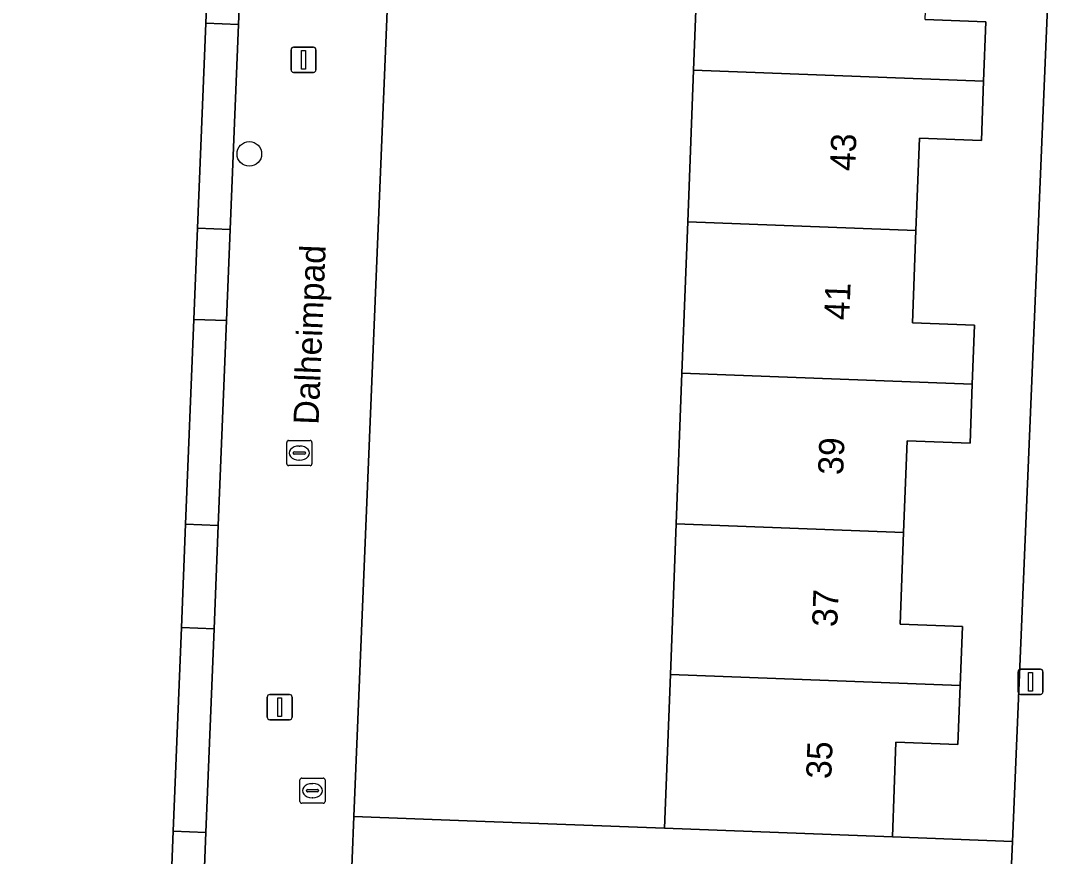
# Model space of a CAD drawing. Extents: x 160786 to 161429, y 386828 to 387485.
# Drawn here: x 161125.82 to 161167.19, y 387297.93 to 387331.11 of the extents above; entities that cross this region are included whole.
import ezdxf

# ---------------------------------------------------------------- set-up
doc = ezdxf.new("R2010")
doc.units = 0
for name, color, linetype in [('IMGEO_Boom', 7, 'Continuous'), ('IMGEO_Erf', 7, 'Continuous'), ('IMGEO_Groenvoorziening', 7, 'Continuous'), ('IMGEO_Haag', 7, 'Continuous'), ('IMGEO_Kolk', 7, 'Continuous'), ('IMGEO_Lichtmast', 7, 'Continuous'), ('IMGEO_Openbare_ruimte_label', 7, 'Continuous'), ('IMGEO_Pand', 7, 'Continuous'), ('IMGEO_Pand_nummerreeks', 7, 'Continuous'), ('IMGEO_Rioolput', 7, 'Continuous'), ('IMGEO_Voetpad_open', 7, 'Continuous')]:
    doc.layers.add(name, color=color, linetype=linetype)

msp = doc.modelspace()

# ---------------------------------------------------------------- linework, layer by layer
at = {"layer": 'IMGEO_Boom'}
msp.add_circle((161134.895, 387325.825), 0.489, dxfattribs=at)
at = {"layer": 'IMGEO_Erf'}
msp.add_lwpolyline([(161149.966, 387341.519), (161153.007, 387341.403), (161153.237, 387347.412), (161153.464, 387353.37), (161150.893, 387353.468), (161151.121, 387359.436), (161153.692, 387359.338), (161153.921, 387365.334), (161154.15, 387371.357), (161154.385, 387377.506), (161144.171, 387377.831), (161142.294, 387377.909), (161142.215, 387376.018), (161142.214, 387375.996), (161139.046, 387299.512), (161143.553, 387299.341), (161151.391, 387299.041), (161151.624, 387305.151), (161151.852, 387311.135), (161152.081, 387317.118), (161152.31, 387323.131), (161152.54, 387329.155), (161152.774, 387335.286), (161149.732, 387335.402)], close=True, dxfattribs=at)
for points in [[(161118.71, 387273.409), (161130.826, 387272.934), (161130.846, 387273.44), (161130.898, 387274.729), (161131.22, 387282.723), (161131.382, 387286.74), (161131.706, 387294.803), (161131.872, 387298.919), (161132.197, 387307.013), (161132.363, 387311.119), (161132.69, 387319.253), (161132.836, 387322.88), (161133.163, 387331.014), (161133.328, 387335.1), (161133.655, 387343.234), (161133.705, 387344.483), (161133.977, 387351.235), (161125.69, 387351.675)], [(161161.744, 387331.162), (161164.158, 387331.07), (161164.068, 387328.715), (161163.978, 387326.361), (161161.518, 387326.455), (161161.378, 387322.785), (161161.238, 387319.116), (161163.708, 387319.022), (161163.618, 387316.678), (161163.529, 387314.335), (161161.029, 387314.43), (161160.89, 387310.79), (161160.751, 387307.149), (161163.224, 387307.055), (161163.135, 387304.712), (161163.045, 387302.369), (161160.586, 387302.463), (161160.443, 387298.696), (161165.215, 387298.514), (161166.813, 387336.716)]]:
    msp.add_lwpolyline(points, dxfattribs=at)
at = {"layer": 'IMGEO_Groenvoorziening'}
for points in [[(161134.462, 387330.962), (161133.163, 387331.014), (161132.836, 387322.88), (161134.135, 387322.828)], [(161133.989, 387319.201), (161132.69, 387319.253), (161132.363, 387311.119), (161133.662, 387311.067)], [(161133.497, 387306.961), (161132.197, 387307.013), (161131.872, 387298.919), (161133.171, 387298.867)], [(161165.127, 387296.415), (161165.215, 387298.514), (161160.443, 387298.696), (161151.391, 387299.041), (161143.553, 387299.341), (161139.046, 387299.512), (161138.908, 387296.177), (161155.006, 387296.014), (161158.958, 387293.171), (161164.993, 387293.208)]]:
    msp.add_lwpolyline(points, close=True, dxfattribs=at)
at = {"layer": 'IMGEO_Haag'}
for points in [[(161134.462, 387330.962), (161133.163, 387331.014), (161132.836, 387322.88), (161134.135, 387322.828)], [(161133.989, 387319.201), (161132.69, 387319.253), (161132.363, 387311.119), (161133.662, 387311.067)], [(161133.497, 387306.961), (161132.197, 387307.013), (161131.872, 387298.919), (161133.171, 387298.867)]]:
    msp.add_lwpolyline(points, close=True, dxfattribs=at)
at = {"layer": 'IMGEO_Kolk'}
for p, q in [((161136.382, 387313.516), (161136.382, 387314.368)), ((161136.457, 387314.442), (161137.309, 387314.442)), ((161136.87, 387314.222), (161136.895, 387314.222)), ((161137.383, 387314.368), (161137.383, 387313.516)), ((161136.641, 387313.936), (161136.641, 387313.948)), ((161137.079, 387313.899), (161136.681, 387313.899)), ((161136.684, 387313.985), (161137.082, 387313.985)), ((161137.125, 387313.948), (161137.125, 387313.936)), ((161137.309, 387313.442), (161136.457, 387313.442)), ((161136.893, 387313.662), (161136.868, 387313.662))]:
    msp.add_line(p, q, dxfattribs=at)
for points in [[(161136.382, 387313.516), (161136.382, 387314.368)], [(161136.457, 387314.442), (161137.309, 387314.442)], [(161137.383, 387314.368), (161137.383, 387313.516)], [(161137.309, 387313.442), (161136.457, 387313.442)]]:
    msp.add_lwpolyline(points, dxfattribs=at)
for centre, radius, start, end in [((161136.459, 387314.366), 0.0765, 91.552, 178.448), ((161136.459, 387314.366), 0.0765, 91.552, 178.448), ((161137.307, 387314.366), 0.0765, 1.552, 88.448), ((161137.307, 387314.366), 0.0765, 1.552, 88.448), ((161136.681, 387313.945), 0.0403, 85.8775, 175.7526), ((161136.678, 387313.935), 0.0366, 178.938, 274.7102), ((161137.082, 387313.942), 0.043, 264.8664, 352.4533), ((161137.086, 387313.947), 0.0386, 1.7309, 96.639), ((161136.459, 387313.518), 0.0765, 181.552, 268.448), ((161136.459, 387313.518), 0.0765, 181.552, 268.448), ((161137.307, 387313.518), 0.0765, 271.552, 358.448), ((161137.307, 387313.518), 0.0765, 271.552, 358.448)]:
    msp.add_arc(centre, radius, start, end, dxfattribs=at)
for centre, major_axis, ratio, start_param, end_param in [((161136.869, 387313.942), (-0.387, 0.002), 0.722429, 4.712389, 7.853982), ((161136.894, 387313.942), (-0.39, 0.002), 0.717154, 1.570796, 4.712389)]:
    msp.add_ellipse(centre, major_axis=major_axis, ratio=ratio, start_param=start_param, end_param=end_param, dxfattribs=at)
at = {"layer": 'IMGEO_Lichtmast'}
for p, q in [((161136.551, 387329.162), (161136.551, 387329.962)), ((161136.551, 387329.962), (161136.551, 387329.162)), ((161136.651, 387330.062), (161137.441, 387330.062)), ((161137.441, 387330.062), (161136.651, 387330.062)), ((161137.541, 387329.962), (161137.541, 387329.162)), ((161137.541, 387329.162), (161137.541, 387329.962)), ((161137.441, 387329.062), (161136.651, 387329.062)), ((161136.651, 387329.062), (161137.441, 387329.062)), ((161165.436, 387304.457), (161165.436, 387305.257)), ((161165.436, 387305.257), (161165.436, 387304.457)), ((161165.536, 387305.357), (161166.326, 387305.357)), ((161166.326, 387305.357), (161165.536, 387305.357)), ((161166.426, 387305.257), (161166.426, 387304.457)), ((161166.426, 387304.457), (161166.426, 387305.257)), ((161135.605, 387303.452), (161135.605, 387304.252)), ((161135.605, 387304.252), (161135.605, 387303.452)), ((161135.705, 387304.352), (161136.495, 387304.352)), ((161136.495, 387304.352), (161135.705, 387304.352)), ((161136.595, 387304.252), (161136.595, 387303.452)), ((161136.595, 387303.452), (161136.595, 387304.252)), ((161166.326, 387304.357), (161165.536, 387304.357)), ((161165.536, 387304.357), (161166.326, 387304.357)), ((161136.495, 387303.352), (161135.705, 387303.352)), ((161135.705, 387303.352), (161136.495, 387303.352))]:
    msp.add_line(p, q, dxfattribs=at)
for points in [[(161136.971, 387329.937), (161137.121, 387329.937), (161137.121, 387329.187), (161136.971, 387329.187), (161136.971, 387329.937)], [(161165.856, 387305.232), (161166.006, 387305.232), (161166.006, 387304.482), (161165.856, 387304.482), (161165.856, 387305.232)], [(161136.025, 387304.227), (161136.175, 387304.227), (161136.175, 387303.477), (161136.025, 387303.477), (161136.025, 387304.227)]]:
    msp.add_lwpolyline(points, dxfattribs=at)
for centre, start, end in [((161136.651, 387329.962), 90, 180), ((161136.651, 387329.962), 90, 180), ((161137.441, 387329.962), 0, 90), ((161137.441, 387329.962), 360, 90), ((161136.651, 387329.162), 180, 270), ((161136.651, 387329.162), 180, 270), ((161137.441, 387329.162), 270, 0), ((161137.441, 387329.162), 270, 0), ((161165.536, 387305.257), 90, 180), ((161165.536, 387305.257), 90, 180), ((161166.326, 387305.257), 0, 90), ((161166.326, 387305.257), 360, 90), ((161135.705, 387304.252), 90, 180), ((161135.705, 387304.252), 90, 180), ((161136.495, 387304.252), 0, 90), ((161136.495, 387304.252), 360, 90), ((161165.536, 387304.457), 180, 270), ((161165.536, 387304.457), 180, 270), ((161166.326, 387304.457), 270, 0), ((161166.326, 387304.457), 270, 0), ((161135.705, 387303.452), 180, 270), ((161135.705, 387303.452), 180, 270), ((161136.495, 387303.452), 270, 0), ((161136.495, 387303.452), 270, 0)]:
    msp.add_arc(centre, 0.1, start, end, dxfattribs=at)
at = {"layer": 'IMGEO_Pand'}
for points in [[(161152.774, 387335.286), (161152.54, 387329.155), (161164.068, 387328.715), (161164.158, 387331.07), (161161.744, 387331.162), (161161.888, 387334.938)], [(161161.378, 387322.785), (161161.518, 387326.455), (161163.978, 387326.361), (161164.068, 387328.715), (161152.54, 387329.155), (161152.31, 387323.131)], [(161152.31, 387323.131), (161152.081, 387317.118), (161163.618, 387316.678), (161163.708, 387319.022), (161161.238, 387319.116), (161161.378, 387322.785)], [(161160.89, 387310.79), (161161.029, 387314.43), (161163.529, 387314.335), (161163.618, 387316.678), (161152.081, 387317.118), (161151.852, 387311.135)], [(161163.135, 387304.712), (161163.224, 387307.055), (161160.751, 387307.149), (161160.89, 387310.79), (161151.852, 387311.135), (161151.624, 387305.151)], [(161160.443, 387298.696), (161160.586, 387302.463), (161163.045, 387302.369), (161163.135, 387304.712), (161151.624, 387305.151), (161151.391, 387299.041)]]:
    msp.add_lwpolyline(points, close=True, dxfattribs=at)
at = {"layer": 'IMGEO_Rioolput'}
for p, q in [((161136.903, 387300.106), (161136.903, 387300.958)), ((161136.978, 387301.032), (161137.83, 387301.032)), ((161137.904, 387300.958), (161137.904, 387300.106)), ((161137.162, 387300.526), (161137.162, 387300.538)), ((161137.6, 387300.489), (161137.202, 387300.489)), ((161137.205, 387300.575), (161137.603, 387300.575)), ((161137.391, 387300.812), (161137.416, 387300.812)), ((161137.646, 387300.538), (161137.646, 387300.526)), ((161137.414, 387300.252), (161137.389, 387300.252)), ((161137.83, 387300.032), (161136.978, 387300.032))]:
    msp.add_line(p, q, dxfattribs=at)
for points in [[(161136.903, 387300.106), (161136.903, 387300.958)], [(161136.978, 387301.032), (161137.83, 387301.032)], [(161137.904, 387300.958), (161137.904, 387300.106)], [(161137.83, 387300.032), (161136.978, 387300.032)]]:
    msp.add_lwpolyline(points, dxfattribs=at)
for centre, radius, start, end in [((161136.98, 387300.956), 0.0765, 91.552, 178.448), ((161136.98, 387300.956), 0.0765, 91.552, 178.448), ((161137.828, 387300.956), 0.0765, 1.552, 88.448), ((161137.828, 387300.956), 0.0765, 1.552, 88.448), ((161137.202, 387300.535), 0.0403, 85.8775, 175.7526), ((161137.199, 387300.525), 0.0366, 178.938, 274.7102), ((161137.603, 387300.532), 0.043, 264.8664, 352.4533), ((161137.607, 387300.537), 0.0386, 1.7309, 96.639), ((161136.98, 387300.108), 0.0765, 181.552, 268.448), ((161136.98, 387300.108), 0.0765, 181.552, 268.448), ((161137.828, 387300.108), 0.0765, 271.552, 358.448), ((161137.828, 387300.108), 0.0765, 271.552, 358.448)]:
    msp.add_arc(centre, radius, start, end, dxfattribs=at)
for centre, major_axis, ratio, start_param, end_param in [((161137.39, 387300.532), (-0.387, 0.002), 0.722429, 4.712389, 7.853982), ((161137.415, 387300.532), (-0.39, 0.002), 0.717154, 1.570796, 4.712389)]:
    msp.add_ellipse(centre, major_axis=major_axis, ratio=ratio, start_param=start_param, end_param=end_param, dxfattribs=at)
at = {"layer": 'IMGEO_Voetpad_open'}
for points in [[(161137.745, 387283.796), (161138.578, 387288.383), (161138.908, 387296.177), (161139.046, 387299.512), (161142.214, 387375.996)], [(161168.933, 387313.767), (161169.022, 387316.036), (161168.124, 387316.072), (161168.195, 387317.88), (161169.093, 387317.844), (161169.235, 387321.452), (161168.337, 387321.488), (161168.419, 387323.586), (161169.317, 387323.55), (161169.459, 387327.157), (161168.561, 387327.193), (161168.632, 387329.002), (161169.53, 387328.966), (161169.672, 387332.573), (161168.774, 387332.609), (161168.845, 387334.418), (161169.743, 387334.382), (161169.832, 387336.641), (161166.813, 387336.716), (161165.215, 387298.514), (161165.127, 387296.415), (161164.993, 387293.208), (161164.829, 387289.6), (161170.163, 387289.466)], [(161134.627, 387335.048), (161134.462, 387330.962), (161134.135, 387322.828), (161133.989, 387319.201), (161133.662, 387311.067), (161133.497, 387306.961), (161133.171, 387298.867), (161133.005, 387294.751), (161132.681, 387286.688), (161132.519, 387282.671), (161132.198, 387274.677), (161132.146, 387273.388), (161131.733, 387263.132)]]:
    msp.add_lwpolyline(points, dxfattribs=at)
for points in [[(161134.627, 387335.048), (161133.328, 387335.1), (161133.163, 387331.014), (161134.462, 387330.962)], [(161134.135, 387322.828), (161132.836, 387322.88), (161132.69, 387319.253), (161133.989, 387319.201)], [(161133.662, 387311.067), (161132.363, 387311.119), (161132.197, 387307.013), (161133.497, 387306.961)], [(161133.171, 387298.867), (161131.872, 387298.919), (161131.706, 387294.803), (161133.005, 387294.751)]]:
    msp.add_lwpolyline(points, close=True, dxfattribs=at)

# ---------------------------------------------------------------- texts
at = {"layer": 'IMGEO_Openbare_ruimte_label'}
msp.add_text('Dalheimpad', height=1, rotation=87.7071, dxfattribs=at).set_placement((161137.644, 387315.057))
at = {"layer": 'IMGEO_Pand_nummerreeks'}
for s, p in [('43', (161158.959, 387325.13)), ('41', (161158.726, 387319.207)), ('39', (161158.485, 387313.059)), ('37', (161158.249, 387307.023)), ('35', (161158.012, 387300.987))]:
    msp.add_text(s, height=1, rotation=87.7523, dxfattribs=at).set_placement(p)

doc.saveas('drawing.dxf')
